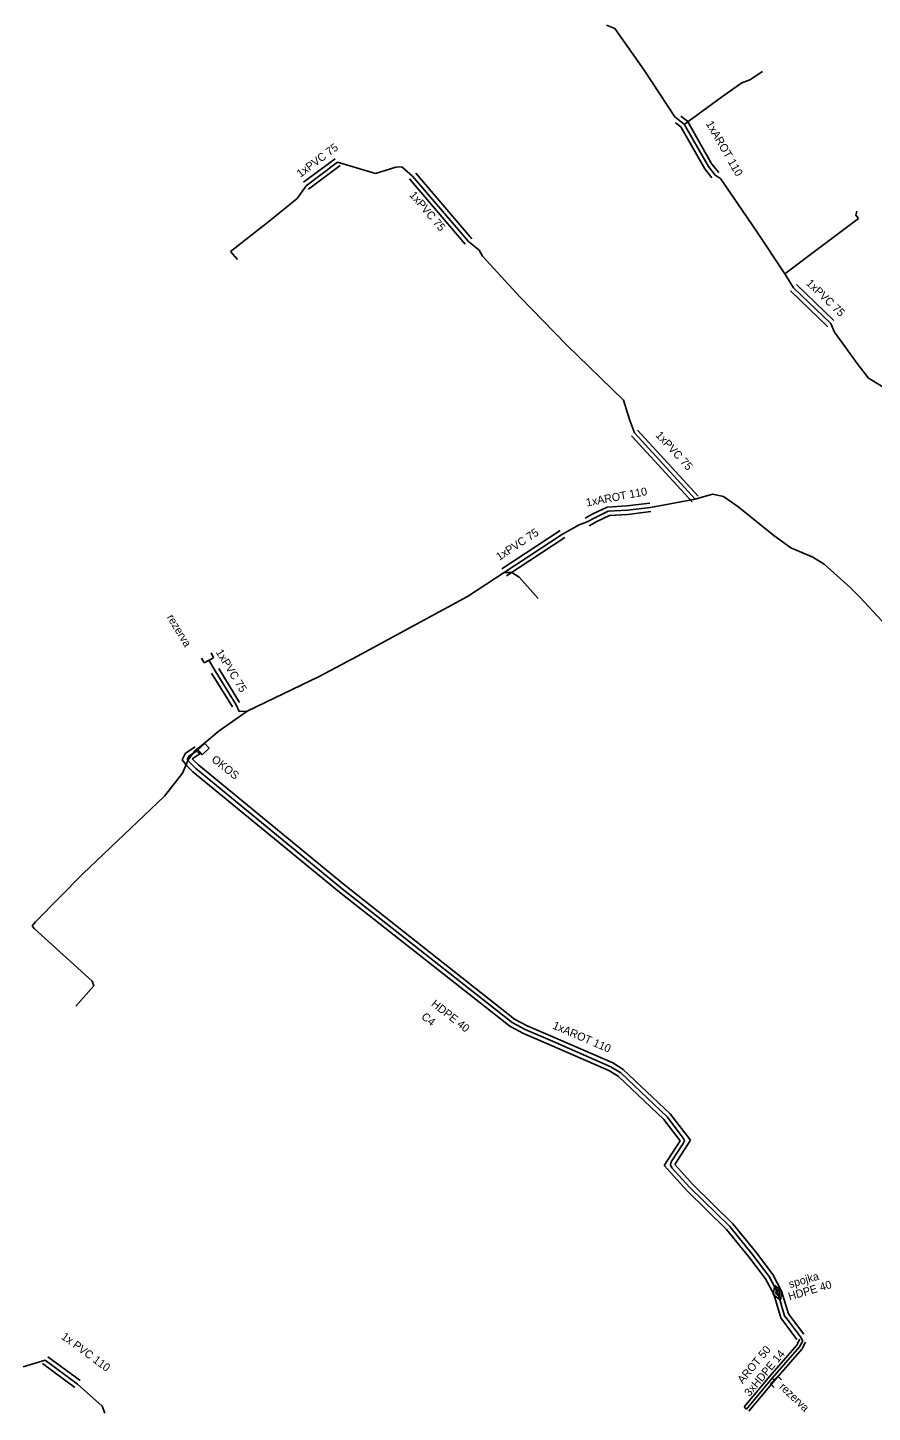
# Model space of a CAD drawing. Extents: x -651943 to -618711, y -1138561 to -1100552.
# Drawn here: x -648991.6 to -648912.5, y -1111946.3 to -1111816.6 of the extents above; entities that cross this region are included whole.
import ezdxf

# ---------------------------------------------------------------- set-up
doc = ezdxf.new("R2010")
doc.units = 0
doc.layers.add('KT trasa', color=7, linetype='Continuous')
doc.layers.add('KT zařízení', color=7, linetype='Continuous')

# ---------------------------------------------------------------- blocks, each defined once
blk = doc.blocks.new('TVREZ')
at = {"layer": 'KT zařízení'}
for p, q in [((-0.05, 0.05), (0, 0.05)), ((0, -0.05), (0, 0.05)), ((-0.05, -0.05), (0, -0.05))]:
    blk.add_line(p, q, dxfattribs=at)
blk = doc.blocks.new('TVSPO_1')
at = {"layer": 'KT zařízení'}
for p, q in [((-0.074, 0.002), (0, 0.044)), ((-0.001, -0.041), (-0.074, 0.002)), ((-0.035, 0), (0, 0.02)), ((0.073, 0.001), (-0.001, -0.041)), ((0, 0.044), (0.073, 0.001)), ((0, 0.02), (0.035, 0)), ((0.035, 0), (0, -0.02)), ((0, -0.02), (-0.035, 0))]:
    blk.add_line(p, q, dxfattribs=at)

msp = doc.modelspace()

# ---------------------------------------------------------------- linework, layer by layer
at = {"layer": 'KT trasa'}
for p, q in [((-648937.35, -1111816.36), (-648936.57, -1111816.67)), ((-648936.57, -1111816.67), (-648933.84, -1111820.58)), ((-648933.84, -1111820.58), (-648930.95, -1111824.95)), ((-648923.93, -1111821.49), (-648922.73, -1111820.71)), ((-648926.6, -1111823.13), (-648924.69, -1111821.76)), ((-648924.69, -1111821.76), (-648923.93, -1111821.49)), ((-648930.07, -1111825.68), (-648926.6, -1111823.13)), ((-648930.95, -1111824.95), (-648930.64, -1111825.2)), ((-648930.64, -1111825.2), (-648930.09, -1111825.64)), ((-648930.09, -1111825.64), (-648927.81, -1111829.6)), ((-648965.5, -1111831.41), (-648962.54, -1111829.2)), ((-648962.54, -1111829.2), (-648959, -1111830.27)), ((-648957.1, -1111829.69), (-648959, -1111830.27)), ((-648956.53, -1111829.65), (-648957.1, -1111829.69)), ((-648955.52, -1111830.51), (-648956.53, -1111829.65)), ((-648927.81, -1111829.6), (-648927.17, -1111830.43)), ((-648950.29, -1111836.64), (-648955.52, -1111830.51)), ((-648927.17, -1111830.43), (-648926.69, -1111830.73)), ((-648926.69, -1111830.73), (-648923.3, -1111835.68)), ((-648966.34, -1111832.61), (-648965.5, -1111831.41)), ((-648968.99, -1111834.78), (-648966.34, -1111832.61)), ((-648914.01, -1111834.18), (-648913.91, -1111833.81)), ((-648968.99, -1111834.78), (-648972.59, -1111837.58)), ((-648917.11, -1111837), (-648913.74, -1111834.5)), ((-648913.74, -1111834.5), (-648914.01, -1111834.18)), ((-648923.3, -1111835.68), (-648920.65, -1111839.68)), ((-648972.59, -1111837.58), (-648971.93, -1111838.33)), ((-648949.3, -1111837.44), (-648950.29, -1111836.64)), ((-648948.97, -1111838), (-648949.3, -1111837.44)), ((-648920.65, -1111839.68), (-648917.11, -1111837)), ((-648948.97, -1111838), (-648945.45, -1111841.87)), ((-648920.65, -1111839.68), (-648919.83, -1111840.97)), ((-648919.83, -1111840.97), (-648916.34, -1111844.33)), ((-648945.45, -1111841.87), (-648941.1, -1111846.33)), ((-648916.34, -1111844.33), (-648916, -1111845.13)), ((-648916, -1111845.13), (-648915.49, -1111845.81)), ((-648941.1, -1111846.33), (-648935.77, -1111851.52)), ((-648915.49, -1111845.81), (-648913.78, -1111848.21)), ((-648913.78, -1111848.21), (-648912.81, -1111849.43)), ((-648912.81, -1111849.43), (-648910.29, -1111850.97)), ((-648935.77, -1111851.52), (-648935.19, -1111853.32)), ((-648934.73, -1111854.58), (-648935.19, -1111853.32)), ((-648934.73, -1111854.58), (-648929.05, -1111860.77)), ((-648929.05, -1111860.77), (-648933.25, -1111861.55)), ((-648927.43, -1111860.32), (-648929.05, -1111860.77)), ((-648926.41, -1111860.54), (-648927.43, -1111860.32)), ((-648925.04, -1111861.46), (-648926.41, -1111860.54)), ((-648937.19, -1111861.92), (-648938.45, -1111862.52)), ((-648935.4, -1111861.81), (-648937.19, -1111861.92)), ((-648933.25, -1111861.55), (-648935.4, -1111861.81)), ((-648921.68, -1111864.2), (-648925.04, -1111861.46)), ((-648939.92, -1111863.19), (-648941.48, -1111864.05)), ((-648939.17, -1111862.92), (-648939.92, -1111863.19)), ((-648938.45, -1111862.52), (-648939.17, -1111862.92)), ((-648941.48, -1111864.05), (-648946.94, -1111867.64)), ((-648920.08, -1111865.33), (-648921.68, -1111864.2)), ((-648918.03, -1111866.23), (-648920.08, -1111865.33)), ((-648918.03, -1111866.23), (-648916.96, -1111866.88)), ((-648916.96, -1111866.88), (-648914.57, -1111869.02)), ((-648946.94, -1111867.64), (-648950.37, -1111869.91)), ((-648946.94, -1111867.64), (-648946.22, -1111867.64)), ((-648946.22, -1111867.64), (-648945.54, -1111868.1)), ((-648945.54, -1111868.1), (-648943.77, -1111870.1)), ((-648950.37, -1111869.91), (-648955.57, -1111872.71)), ((-648914.57, -1111869.02), (-648913.63, -1111869.96)), ((-648913.63, -1111869.96), (-648911.54, -1111872.21)), ((-648955.57, -1111872.71), (-648960.67, -1111875.49)), ((-648974.61, -1111875.87), (-648974.01, -1111876.86)), ((-648960.67, -1111875.49), (-648964.28, -1111877.39)), ((-648972.06, -1111880.04), (-648974.01, -1111876.86)), ((-648964.28, -1111877.39), (-648971.02, -1111880.65)), ((-648971.76, -1111880.68), (-648972.06, -1111880.04)), ((-648972.08, -1111881.39), (-648973.63, -1111882.5)), ((-648972.08, -1111881.39), (-648971.02, -1111880.65)), ((-648971.02, -1111880.65), (-648971.76, -1111880.68)), ((-648973.63, -1111882.5), (-648974.97, -1111883.61)), ((-648975.92, -1111884.36), (-648976.53, -1111885.22)), ((-648975.68, -1111884.32), (-648976.48, -1111884.86)), ((-648974.97, -1111883.61), (-648975.92, -1111884.36)), ((-648975.85, -1111884.31), (-648975.45, -1111884.67)), ((-648976.53, -1111885.22), (-648977.09, -1111886.45)), ((-648976.48, -1111884.86), (-648976.64, -1111885.16)), ((-648976.64, -1111885.16), (-648976.34, -1111885.53)), ((-648976.34, -1111885.53), (-648975.83, -1111886.02)), ((-648975.45, -1111884.67), (-648975.49, -1111884.71)), ((-648977.09, -1111886.45), (-648978.76, -1111888.6)), ((-648975.83, -1111886.02), (-648962.13, -1111897.28)), ((-648978.76, -1111888.6), (-648986.38, -1111895.86)), ((-648986.38, -1111895.86), (-648990.83, -1111900.38)), ((-648962.13, -1111897.28), (-648946.2, -1111909.83)), ((-648990.83, -1111900.38), (-648991.15, -1111900.76)), ((-648991.15, -1111900.76), (-648990.96, -1111901)), ((-648990.96, -1111901), (-648985.54, -1111905.93)), ((-648985.38, -1111906.39), (-648987.06, -1111908.29)), ((-648985.54, -1111905.93), (-648985.38, -1111906.39)), ((-648946.2, -1111909.83), (-648944.97, -1111910.48)), ((-648944.97, -1111910.48), (-648942.42, -1111911.58)), ((-648942.42, -1111911.58), (-648936.94, -1111913.97)), ((-648936.94, -1111913.97), (-648936.03, -1111914.53)), ((-648936.03, -1111914.53), (-648931.68, -1111918.64)), ((-648931.68, -1111918.64), (-648930.13, -1111920.68)), ((-648930.13, -1111920.68), (-648930.04, -1111920.91)), ((-648930.17, -1111921.15), (-648931.29, -1111922.88)), ((-648930.04, -1111920.91), (-648930.17, -1111921.15)), ((-648931.29, -1111922.88), (-648931.37, -1111923.14)), ((-648931.37, -1111923.14), (-648931.23, -1111923.42)), ((-648931.23, -1111923.42), (-648929.57, -1111925.26)), ((-648929.57, -1111925.26), (-648925.81, -1111928.94)), ((-648925.81, -1111928.94), (-648923.7, -1111931.52)), ((-648923.7, -1111931.52), (-648922.13, -1111933.63)), ((-648922.13, -1111933.63), (-648921.32, -1111935.13)), ((-648921.32, -1111935.13), (-648920.68, -1111937.3)), ((-648920.68, -1111937.3), (-648920.23, -1111937.9)), ((-648920.23, -1111937.9), (-648919.2, -1111939.27)), ((-648919.28, -1111940.22), (-648921.83, -1111943.14)), ((-648918.98, -1111939.64), (-648919.28, -1111940.22)), ((-648919.2, -1111939.27), (-648918.98, -1111939.64)), ((-648989.94, -1111941.45), (-648992, -1111942.08)), ((-648986.91, -1111943.69), (-648989.94, -1111941.45)), ((-648984.61, -1111945.75), (-648986.91, -1111943.69)), ((-648921.83, -1111943.14), (-648924.24, -1111946.03)), ((-648921.83, -1111943.14), (-648921.66, -1111943.32)), ((-648984.34, -1111946.42), (-648984.61, -1111945.75)), ((-648924.45, -1111945.85), (-648924.24, -1111946.03))]:
    msp.add_line(p, q, dxfattribs=at)
at = {"layer": 'KT zařízení'}
for p, q in [((-648930.89, -1111825.51), (-648930.4, -1111825.91)), ((-648930.4, -1111825.91), (-648928.14, -1111829.82)), ((-648930.39, -1111824.89), (-648929.78, -1111825.37)), ((-648929.78, -1111825.37), (-648927.48, -1111829.38)), ((-648965.74, -1111831.09), (-648962.78, -1111828.88)), ((-648965.26, -1111831.73), (-648962.3, -1111829.52)), ((-648928.14, -1111829.82), (-648927.49, -1111830.67)), ((-648927.48, -1111829.38), (-648926.85, -1111830.19)), ((-648950.59, -1111836.9), (-648955.82, -1111830.77)), ((-648949.98, -1111836.38), (-648955.22, -1111830.25)), ((-648920.11, -1111841.26), (-648916.62, -1111844.62)), ((-648919.55, -1111840.68), (-648916.06, -1111844.04)), ((-648934.44, -1111854.31), (-648928.76, -1111860.5)), ((-648935.02, -1111854.85), (-648929.34, -1111861.04)), ((-648938.63, -1111862.16), (-648939.36, -1111862.57)), ((-648937.29, -1111861.53), (-648938.63, -1111862.16)), ((-648937.09, -1111862.31), (-648938.27, -1111862.88)), ((-648935.44, -1111861.41), (-648937.29, -1111861.53)), ((-648935.36, -1111862.21), (-648937.09, -1111862.31)), ((-648933.3, -1111861.15), (-648935.44, -1111861.41)), ((-648933.2, -1111861.95), (-648935.36, -1111862.21)), ((-648941.7, -1111863.72), (-648947.16, -1111867.31)), ((-648938.27, -1111862.88), (-648938.97, -1111863.27)), ((-648941.26, -1111864.38), (-648946.72, -1111867.97)), ((-648971.72, -1111879.83), (-648973.67, -1111876.65)), ((-648972.4, -1111880.25), (-648974.35, -1111877.07)), ((-648975.9, -1111883.99), (-648976.79, -1111884.58)), ((-648975.9, -1111883.99), (-648976.79, -1111884.58)), ((-648975.63, -1111884.26), (-648974.99, -1111883.66)), ((-648975.24, -1111884.73), (-648975.63, -1111884.26)), ((-648975.24, -1111884.73), (-648975.63, -1111884.26)), ((-648975.24, -1111884.73), (-648974.57, -1111884.1)), ((-648974.99, -1111883.66), (-648974.57, -1111884.1)), ((-648974.99, -1111883.66), (-648974.57, -1111884.1)), ((-648976.79, -1111884.58), (-648977.12, -1111885.21)), ((-648976.79, -1111884.58), (-648977.12, -1111885.21)), ((-648977.12, -1111885.21), (-648976.63, -1111885.81)), ((-648977.12, -1111885.21), (-648976.63, -1111885.81)), ((-648975.46, -1111884.65), (-648976.16, -1111885.12)), ((-648975.46, -1111884.65), (-648976.16, -1111885.12)), ((-648976.16, -1111885.12), (-648976.05, -1111885.25)), ((-648976.16, -1111885.12), (-648976.05, -1111885.25)), ((-648976.05, -1111885.25), (-648975.56, -1111885.72)), ((-648976.05, -1111885.25), (-648975.56, -1111885.72)), ((-648975.56, -1111885.72), (-648961.88, -1111896.96)), ((-648975.56, -1111885.72), (-648961.88, -1111896.96)), ((-648976.63, -1111885.81), (-648976.1, -1111886.32)), ((-648976.63, -1111885.81), (-648976.1, -1111886.32)), ((-648976.1, -1111886.32), (-648962.38, -1111897.6)), ((-648976.1, -1111886.32), (-648962.38, -1111897.6)), ((-648961.88, -1111896.96), (-648945.98, -1111909.5)), ((-648961.88, -1111896.96), (-648945.98, -1111909.5)), ((-648962.38, -1111897.6), (-648946.42, -1111910.17)), ((-648962.38, -1111897.6), (-648946.42, -1111910.17)), ((-648946.42, -1111910.17), (-648945.14, -1111910.84)), ((-648946.42, -1111910.17), (-648945.14, -1111910.84)), ((-648945.98, -1111909.5), (-648944.8, -1111910.12)), ((-648945.98, -1111909.5), (-648944.8, -1111910.12)), ((-648944.8, -1111910.12), (-648942.38, -1111911.16)), ((-648944.8, -1111910.12), (-648942.38, -1111911.16)), ((-648945.14, -1111910.84), (-648942.45, -1111912)), ((-648945.14, -1111910.84), (-648942.45, -1111912)), ((-648942.38, -1111911.16), (-648936.75, -1111913.61)), ((-648942.38, -1111911.16), (-648936.75, -1111913.61)), ((-648942.45, -1111912), (-648937.13, -1111914.32)), ((-648942.45, -1111912), (-648937.13, -1111914.32)), ((-648937.13, -1111914.32), (-648936.27, -1111914.85)), ((-648937.13, -1111914.32), (-648936.27, -1111914.85)), ((-648936.75, -1111913.61), (-648935.79, -1111914.21)), ((-648936.75, -1111913.61), (-648935.79, -1111914.21)), ((-648935.79, -1111914.21), (-648931.38, -1111918.37)), ((-648935.79, -1111914.21), (-648931.38, -1111918.37)), ((-648936.27, -1111914.85), (-648931.98, -1111918.91)), ((-648936.27, -1111914.85), (-648931.98, -1111918.91)), ((-648931.98, -1111918.91), (-648930.47, -1111920.89)), ((-648931.98, -1111918.91), (-648930.47, -1111920.89)), ((-648931.38, -1111918.37), (-648929.5, -1111920.85)), ((-648931.38, -1111918.37), (-648929.5, -1111920.85)), ((-648930.47, -1111920.89), (-648931.97, -1111923.2)), ((-648930.47, -1111920.89), (-648931.97, -1111923.2)), ((-648929.5, -1111920.85), (-648930.97, -1111923.11)), ((-648929.5, -1111920.85), (-648930.97, -1111923.11)), ((-648931.97, -1111923.2), (-648929.85, -1111925.54)), ((-648931.97, -1111923.2), (-648929.85, -1111925.54)), ((-648930.97, -1111923.11), (-648929.28, -1111924.98)), ((-648930.97, -1111923.11), (-648929.28, -1111924.98)), ((-648929.85, -1111925.54), (-648926.11, -1111929.21)), ((-648929.85, -1111925.54), (-648926.11, -1111929.21)), ((-648929.28, -1111924.98), (-648925.51, -1111928.67)), ((-648929.28, -1111924.98), (-648925.51, -1111928.67)), ((-648926.11, -1111929.21), (-648924.01, -1111931.78)), ((-648926.11, -1111929.21), (-648924.01, -1111931.78)), ((-648925.51, -1111928.67), (-648923.39, -1111931.26)), ((-648925.51, -1111928.67), (-648923.39, -1111931.26)), ((-648924.01, -1111931.78), (-648922.47, -1111933.84)), ((-648924.01, -1111931.78), (-648922.47, -1111933.84)), ((-648923.39, -1111931.26), (-648921.79, -1111933.42)), ((-648923.39, -1111931.26), (-648921.79, -1111933.42)), ((-648921.79, -1111933.42), (-648920.95, -1111934.98)), ((-648921.79, -1111933.42), (-648920.95, -1111934.98)), ((-648922.47, -1111933.84), (-648921.69, -1111935.28)), ((-648922.47, -1111933.84), (-648921.69, -1111935.28)), ((-648920.95, -1111934.98), (-648920.32, -1111937.12)), ((-648920.95, -1111934.98), (-648920.32, -1111937.12)), ((-648921.69, -1111935.28), (-648921.04, -1111937.48)), ((-648921.69, -1111935.28), (-648921.04, -1111937.48)), ((-648921.04, -1111937.48), (-648919.52, -1111939.51)), ((-648921.04, -1111937.48), (-648919.52, -1111939.51)), ((-648920.32, -1111937.12), (-648918.88, -1111939.03)), ((-648920.32, -1111937.12), (-648918.88, -1111939.03)), ((-648919.53, -1111940.05), (-648922.07, -1111942.96)), ((-648919.25, -1111939.5), (-648919.53, -1111940.05)), ((-648919.25, -1111939.5), (-648919.42, -1111939.84)), ((-648918.71, -1111939.78), (-648919.03, -1111940.39)), ((-648918.71, -1111939.78), (-648918.92, -1111940.17)), ((-648986.67, -1111943.37), (-648989.7, -1111941.13)), ((-648919.03, -1111940.39), (-648921.59, -1111943.32)), ((-648987.15, -1111944.01), (-648990.18, -1111941.77)), ((-648922.07, -1111942.96), (-648924.47, -1111945.84)), ((-648921.59, -1111943.32), (-648924.01, -1111946.22))]:
    msp.add_line(p, q, dxfattribs=at)

# ---------------------------------------------------------------- block references
for name, p, xscale, yscale, rotation in [('TVREZ', (-648974.61, -1111875.87), 9.999991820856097, 9.999991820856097, -61.88480857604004), ('TVSPO_1', (-648921.32, -1111935.13), 9.999993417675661, 9.99999341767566, 111.11242810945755), ('TVSPO_1', (-648921.32, -1111935.13), 9.999993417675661, 9.99999341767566, 111.11242810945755), ('TVREZ', (-648921.66, -1111943.32), 10.000007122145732, 10.000007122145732, 136.554365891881)]:
    msp.add_blockref(name, p, dxfattribs=dict(at, xscale=xscale, yscale=yscale, rotation=rotation))

# ---------------------------------------------------------------- texts
for s, rotation, p in [('1xAROT 110', 299.9296, (-648928.08, -1111825.59)), ('1xPVC 75', 36.7458, (-648966.03, -1111830.68)), ('1xPVC 75', 310.4702, (-648955.87, -1111832.32)), ('1xPVC 75', 316.0872, (-648918.71, -1111840.62)), ('1xPVC 75', 312.5398, (-648932.81, -1111854.83)), ('1xAROT 110', 10.7459, (-648939.2, -1111861.47)), ('1xPVC 75', 33.3253, (-648947.4, -1111866.57)), ('rezerva', 301.2184, (-648978.57, -1111871.85)), ('1xPVC 75', 301.5169, (-648973.99, -1111875.12)), ('OKOS', 321.7431, (-648974.43, -1111885.3)), ('OKOS', 321.7431, (-648974.43, -1111885.3)), ('HDPE 40', 321.5664, (-648953.83, -1111908.19)), ('HDPE 40', 321.5664, (-648953.83, -1111908.19)), ('C4', 321.5664, (-648954.77, -1111909.4)), ('C4', 321.5664, (-648954.77, -1111909.4)), ('1xAROT 110', 336.666, (-648942.47, -1111910.36)), ('1xAROT 110', 336.666, (-648942.47, -1111910.36)), ('spojka', 16.4388, (-648920.17, -1111934.71)), ('spojka', 16.4388, (-648920.17, -1111934.71)), ('HDPE 40', 16.4388, (-648920.21, -1111935.86)), ('HDPE 40', 16.4388, (-648920.21, -1111935.86)), ('1x PVC 110', 323.5254, (-648988.5, -1111939.39)), ('AROT 50', 50.1789, (-648924.6, -1111943.71)), ('3xHDPE 14', 50.1749, (-648923.95, -1111944.91)), ('rezerva', 316.5394, (-648921.23, -1111944.04))]:
    msp.add_text(s, height=0.75, rotation=rotation, dxfattribs=at).set_placement(p)

doc.saveas('drawing.dxf')
